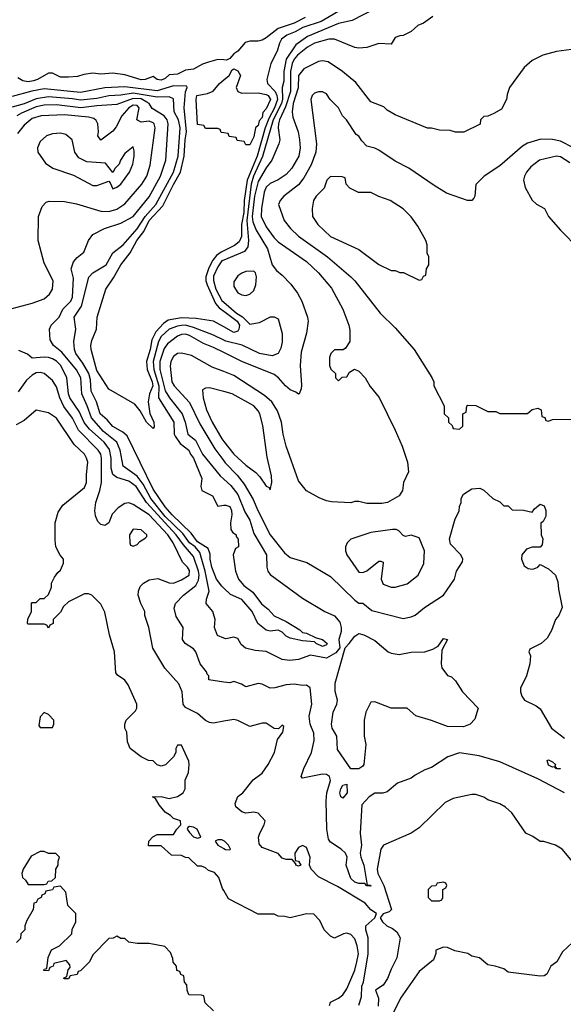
# Model space of a CAD drawing. Header units: inches. Extents: x 2348341 to 2479810, y 460419 to 613669.
# Tile 311 of 656: x 2368988 to 2371684, y 564020 to 568907. Entities that reach past the tile are written whole.
import ezdxf

# ---------------------------------------------------------------- set-up
doc = ezdxf.new("R2010")
doc.units = ezdxf.units.IN
doc.header["$MEASUREMENT"] = 0
doc.layers.add('C3566', color=7, linetype='Continuous')
doc.layers.add('C3576', color=7, linetype='Continuous')

msp = doc.modelspace()

# ---------------------------------------------------------------- linework, layer by layer
at = {"layer": 'C3566', "color": 2}
for points, elevation in [([(2370000, 568706.9), (2369970, 568709.6), (2369924.4, 568695.6), (2369894.2, 568685.8), (2369850, 568660.7), (2369810, 568655.6), (2369770, 568637), (2369730, 568632.7), (2369710, 568615.1), (2369690, 568606), (2369669.7, 568609.7), (2369650, 568625.2), (2369610.3, 568609.7), (2369590, 568607.8), (2369510, 568632.7), (2369450, 568642), (2369390, 568636), (2369350, 568641.2), (2369305.4, 568634.6), (2369275.3, 568624.7), (2369230, 568621.2), (2369190, 568621.2), (2369150, 568642), (2369130, 568642), (2369076, 568610), (2369056.3, 568603.7), (2369030, 568598), (2369002.8, 568602.8), (2368978.4, 568618.4)], 74), ([(2370000, 567382.9), (2369950, 567411.1), (2369863.1, 567423.1), (2369790, 567426.8), (2369724.2, 567415.8), (2369700.5, 567399.5), (2369662.5, 567357.5), (2369642.6, 567317.4), (2369635.2, 567270), (2369617.2, 567210), (2369619.6, 567170), (2369645.3, 567110), (2369648.4, 567090), (2369631.6, 567050), (2369625.5, 567010), (2369632.8, 566952.8), (2369654, 566910), (2369654.4, 566885.6), (2369650, 566878), (2369617.2, 566910), (2369584.8, 566964.8), (2369558.4, 566998.4), (2369430, 567073.2), (2369370, 567166), (2369342.4, 567270), (2369341.3, 567290), (2369345.1, 567314.9), (2369368.2, 567370), (2369373, 567430), (2369415.1, 567570), (2369453.7, 567626.3), (2369489.8, 567690.2), (2369536.4, 567750), (2369569.3, 567810.8), (2369603.8, 567856.2), (2369629.8, 567910), (2369697.6, 567982.4), (2369750, 568088.7), (2369785.8, 568150), (2369803.4, 568230), (2369808.5, 568310), (2369816, 568350), (2369804.4, 568470), (2369810.9, 568549.1), (2369819.3, 568570), (2369817, 568577), (2369750, 568577.6), (2369670, 568554.2), (2369510, 568572.9), (2369410, 568568.6), (2369290, 568545.8), (2369110, 568563.1), (2369047.5, 568552.5), (2368950, 568525.1)], 78), ([(2370000, 568345.4), (2369987.3, 568347.3), (2369982, 568362), (2369970, 568366), (2369910, 568366), (2369902, 568382), (2369870, 568386), (2369862.7, 568510), (2369866.6, 568530), (2369920.2, 568539.8), (2369947.8, 568552.2), (2369979.3, 568590), (2370000, 568607.5)], 74), ([(2370000, 566085.4), (2369990, 566095.1), (2369964.7, 566130), (2369941, 566190), (2369932.6, 566230), (2369933.5, 566253.5), (2369922, 566282), (2369870, 566316), (2369837.8, 566357.8), (2369743.5, 566450), (2369710, 566489.7), (2369650, 566577), (2369521, 566841), (2369499.8, 566859.8), (2369450, 566887.3), (2369421.2, 566921.2), (2369387.8, 566950), (2369368.2, 567010), (2369343, 567063), (2369339.1, 567119.1), (2369330.8, 567150), (2369301.8, 567201.8), (2369266.3, 567250), (2369259.6, 567270), (2369257, 567310), (2369266.6, 567370), (2369258, 567430), (2369295.2, 567484.8), (2369331.6, 567628.4), (2369350, 567650.7), (2369417.2, 567690), (2369449.3, 567750), (2369500.9, 567790), (2369570, 567868.9), (2369609.9, 567930.1), (2369663.1, 567990), (2369750.8, 568150), (2369773.7, 568230), (2369783.5, 568370), (2369775.8, 568410), (2369753.7, 568450), (2369750, 568513.2), (2369730, 568523.6), (2369670, 568522.5), (2369550, 568541.4), (2369490, 568531.7), (2369430, 568528.8), (2369370, 568515.3), (2369290, 568507.1), (2369250, 568514.4), (2369130, 568523.1), (2369070, 568514), (2369010, 568489.8), (2368950, 568472.1)], 82), ([(2370000, 565837.9), (2369968.7, 565850), (2369954, 565890), (2369957.2, 565930), (2369950, 565958), (2369945.2, 565970), (2369912.3, 566010), (2369914, 566030), (2369928.3, 566070), (2369907.4, 566170), (2369881.9, 566261.9), (2369858, 566290), (2369831, 566311), (2369796.3, 566356.3), (2369710, 566440.7), (2369637.7, 566530), (2369600.7, 566600.7), (2369570, 566641.1), (2369500.5, 566690), (2369487.1, 566770), (2369469.8, 566809.8), (2369403.1, 566863.1), (2369343.9, 566930), (2369323.1, 566990), (2369295.4, 567050), (2369291.1, 567130), (2369270, 567169.4), (2369197.4, 567257.4), (2369155.1, 567290), (2369138.4, 567318.4), (2369136.2, 567370), (2369144.5, 567390), (2369183.6, 567430), (2369202, 567470), (2369242, 567510), (2369249.5, 567530), (2369255.5, 567624.5), (2369242.7, 567670), (2369255.3, 567704.7), (2369273.6, 567726.4), (2369306.8, 567753.2), (2369329.2, 567810), (2369350, 567841), (2369408, 567870), (2369490, 567897.1), (2369550, 567930.6), (2369630, 568027.7), (2369686.6, 568130), (2369713.3, 568210), (2369724.2, 568390), (2369718.7, 568410), (2369705.1, 568430), (2369645.3, 568465.3), (2369629.6, 568490), (2369618.2, 568498.1), (2369590, 568513.1), (2369550, 568516.3), (2369470, 568485.7), (2369370, 568479.3), (2369291.1, 568468.9), (2369170, 568484.8), (2369110, 568482.2), (2369070, 568473.6), (2368996.6, 568443.4), (2368974.4, 568430)], 86), ([(2368850, 567447.3), (2369050, 567499.3), (2369110, 567521.6), (2369135.8, 567544.2), (2369151.3, 567570), (2369154, 567610), (2369110, 567698), (2369079, 567810), (2369082, 567930), (2369100.2, 567979.8), (2369119, 568001), (2369133.6, 568006.4), (2369210, 568004), (2369270, 567993.4), (2369390, 567956.3), (2369430, 567954.9), (2369470, 567966.4), (2369510, 567993), (2369594, 568090), (2369618.7, 568130), (2369635.2, 568184.8), (2369659.7, 568370), (2369655.6, 568390), (2369650, 568395.6), (2369630, 568403), (2369590, 568398.7), (2369569.5, 568409.5), (2369581.3, 568470), (2369570, 568481.3), (2369550, 568482), (2369530, 568469.6), (2369494.4, 568430), (2369465.8, 568374.2), (2369450, 568354), (2369390, 568309), (2369375.3, 568330), (2369379, 568350), (2369376, 568390), (2369367, 568407), (2369355.9, 568415.9), (2369330, 568422.4), (2369210, 568434), (2369094, 568430), (2369050, 568415.6), (2369010, 568382.7), (2368977.7, 568342.3)], 90), ([(2370000, 567759.8), (2369986.7, 567753.3), (2369963.8, 567736.2), (2369946.2, 567713.8), (2369925.5, 567674.5), (2369911.9, 567630), (2369912, 567610), (2369918.4, 567590), (2369958.6, 567498.6), (2369976.8, 567476.8), (2370000, 567459.5)], 78), ([(2370000, 567713.5), (2369990, 567709.3), (2369970, 567679.3), (2369950, 567633.2), (2369948.4, 567611.6), (2369960.7, 567570), (2369990, 567512.7), (2370000, 567504.2)], 82), ([(2370000, 567316.4), (2369950, 567341.6), (2369850, 567379.8), (2369810, 567389.8), (2369790, 567388.7), (2369770, 567386.2), (2369730, 567371), (2369690, 567335.1), (2369677.1, 567310), (2369649.4, 567210), (2369653.4, 567170), (2369677.6, 567090), (2369676.5, 567030), (2369752.2, 566910), (2369753.7, 566850), (2369759.4, 566839.4), (2369784, 566804), (2369827.3, 566770), (2369834.4, 566750), (2369850.4, 566730), (2369892, 566630), (2369886.8, 566590), (2369892, 566570), (2369943.6, 566543.6), (2369970, 566492), (2370000, 566496.5)], 82), ([(2370000, 567254.7), (2369950, 567279.7), (2369899, 567299), (2369830, 567339.1), (2369810, 567345.4), (2369790, 567344), (2369770, 567335.4), (2369721.4, 567298.6), (2369705.2, 567274.8), (2369682.4, 567210), (2369683.5, 567170), (2369710, 567065.5), (2369731.8, 567030), (2369793.1, 566950), (2369809.1, 566910), (2369822.4, 566850), (2369860.6, 566820.6), (2369894.3, 566750), (2369983, 566643), (2370000, 566627.1)], 86), ([(2370000, 565619.6), (2369926, 565630), (2369926, 565650), (2369918, 565658), (2369915.3, 565670), (2369882.7, 565710), (2369861.2, 565770), (2369850, 565784), (2369808.7, 565810), (2369795.3, 565830), (2369798, 565890), (2369764.5, 565944.5), (2369753.6, 565986.4), (2369761.2, 566010), (2369801.2, 566050), (2369861.7, 566098.3), (2369875.6, 566124.4), (2369878.5, 566150), (2369875.4, 566170), (2369850, 566242), (2369799.9, 566299.9), (2369764.1, 566350), (2369617.4, 566510), (2369565.1, 566590), (2369530, 566616.4), (2369470, 566634.5), (2369450, 566649), (2369440.9, 566680.9), (2369441.5, 566730), (2369433.3, 566773.3), (2369406.9, 566810), (2369333.9, 566873.9), (2369307.7, 566907.7), (2369282.5, 566962.5), (2369236.9, 567030), (2369229.8, 567050), (2369221.3, 567130), (2369191.3, 567190), (2369170, 567211.3), (2369150, 567224.2), (2369130, 567229.6), (2369110, 567231.8), (2369050, 567226), (2369026.6, 567246.6), (2368984.4, 567264.4)], 90), ([(2370000, 567160.3), (2369942.8, 567182.8), (2369839.3, 567239.3), (2369790, 567252), (2369770, 567249.5), (2369750, 567235.1), (2369737, 567210), (2369733.5, 567186.5), (2369742, 567110), (2369754.9, 567090), (2369830, 567007.3), (2369880.8, 566900.8), (2369956.5, 566776.5), (2370000, 566716.9)], 90), ([(2370000, 565424.6), (2369950, 565416), (2369930, 565419.3), (2369910, 565429.2), (2369870, 565463.7), (2369810, 565493.2), (2369799.5, 565510), (2369793.6, 565570), (2369778, 565610), (2369707.6, 565687.6), (2369647.5, 565787.5), (2369629.3, 565889.3), (2369609, 565950), (2369609, 565970), (2369589.4, 566009.4), (2369576, 566050), (2369577.2, 566070), (2369586.3, 566093.7), (2369602, 566110), (2369630, 566127.3), (2369672.7, 566132.7), (2369730, 566111), (2369750, 566110.8), (2369790, 566126), (2369829.3, 566150), (2369830, 566173.2), (2369820.7, 566190), (2369794.9, 566214.9), (2369748.4, 566310), (2369722.3, 566350), (2369630, 566449.7), (2369550, 566500.9), (2369530, 566509.4), (2369510, 566505.1), (2369475.9, 566484.1), (2369447.3, 566452.7), (2369430, 566409.3), (2369410, 566396), (2369390, 566402), (2369375.5, 566415.5), (2369364.5, 566444.5), (2369360.7, 566470), (2369366.3, 566510), (2369386.2, 566570), (2369393.1, 566610), (2369393.5, 566730), (2369389.7, 566750), (2369377.6, 566770), (2369280.4, 566870), (2369250, 566929.6), (2369207, 566987), (2369186.9, 567030), (2369170, 567084), (2369150, 567116), (2369108.7, 567150), (2369090, 567156.2), (2369070, 567153.3), (2369050, 567142), (2369022.5, 567117.5), (2368980.7, 567059.3)], 94), ([(2370000, 567060.9), (2369930, 567079), (2369910, 567078), (2369894, 567070), (2369897.3, 567030), (2369914.9, 566970), (2369942, 566910), (2369990, 566826), (2370000, 566813.4)], 94), ([(2370000, 564584.8), (2369994.6, 564594.6), (2369975.3, 564650), (2369953.6, 564673.6), (2369924.7, 564684.7), (2369910, 564698), (2369890, 564706), (2369870, 564706), (2369827.3, 564747.3), (2369810, 564748), (2369790, 564758), (2369740.4, 564760.4), (2369690, 564806), (2369627.3, 564807.3), (2369628, 564830), (2369649.1, 564850.9), (2369670, 564862), (2369750, 564862), (2369768, 564890), (2369788, 564910), (2369786, 564930), (2369750, 564942), (2369736.6, 564956.6), (2369710, 564974), (2369679, 565010), (2369662, 565042), (2369646, 565050), (2369688.9, 565051.1), (2369730, 565041), (2369770, 565051.3), (2369798, 565070), (2369808, 565090), (2369808.4, 565131.6), (2369826, 565170), (2369828, 565210), (2369827.3, 565227.3), (2369790, 565306), (2369770, 565306), (2369762, 565290), (2369762, 565270), (2369751.3, 565248.7), (2369710.9, 565209.1), (2369690, 565202), (2369670, 565208), (2369650, 565228), (2369626, 565230), (2369590, 565248.7), (2369535.3, 565290), (2369523.1, 565323.1), (2369519, 565370), (2369509, 565390), (2369509, 565410), (2369515.3, 565430), (2369563.1, 565476.9), (2369568.7, 565490), (2369568.7, 565510), (2369525.2, 565605.2), (2369509.1, 565629.1), (2369473.6, 565653.6), (2369465.2, 565665.2), (2369459, 565770), (2369432.9, 565852.9), (2369410, 565966), (2369390, 566006), (2369346, 566050), (2369330, 566058), (2369310, 566058), (2369230, 566018), (2369205.4, 565994.6), (2369190, 565966), (2369154, 565930), (2369154, 565910), (2369138, 565902), (2369130, 565886), (2369122, 565902), (2369110, 565906), (2369030, 565906), (2369026, 565910), (2369028.4, 565931.6), (2369046, 565970), (2369046, 566010), (2369050, 566014), (2369070, 566014), (2369090, 566034), (2369110, 566034), (2369130, 566054), (2369146, 566090), (2369146, 566110), (2369160.4, 566139.6), (2369176.4, 566163.6), (2369190, 566174), (2369206, 566210), (2369206, 566230), (2369188.4, 566248.4), (2369168, 566290), (2369164, 566324), (2369164, 566410), (2369178, 566462), (2369202, 566498), (2369310, 566584.7), (2369319.3, 566610), (2369318.7, 566650), (2369325.6, 566710), (2369319.6, 566730), (2369309.5, 566750), (2369257.6, 566797.6), (2369170, 566929), (2369130, 566955.3), (2369070, 566968), (2369010, 566918), (2368970, 566895.3)], 98), ([(2370000, 564832), (2369990, 564837), (2369970, 564836), (2369958, 564830), (2369971.3, 564810), (2369982.5, 564802.5), (2370000, 564792.8)], 98), ([(2369948.4, 563988.4), (2369907.3, 564027.3), (2369902, 564062), (2369890, 564066), (2369827.3, 564067.3), (2369818, 564090), (2369816.4, 564116.4), (2369806, 564130), (2369802, 564162), (2369787.3, 564167.3), (2369782, 564182), (2369767.3, 564187.3), (2369766, 564210), (2369748.4, 564228.4), (2369747.3, 564247.3), (2369736.4, 564276.4), (2369707.3, 564307.3), (2369630, 564322), (2369570, 564322), (2369530, 564328), (2369510, 564346), (2369490, 564346), (2369470, 564358), (2369451.6, 564348.4), (2369430, 564346), (2369350, 564266), (2369334, 564230), (2369290, 564186), (2369278, 564182), (2369272.7, 564167.3), (2369238, 564162), (2369230, 564146), (2369210, 564146), (2369206, 564150), (2369222, 564158), (2369228.4, 564191.6), (2369238, 564202), (2369236.4, 564216.4), (2369218, 564238), (2369158, 564222), (2369154, 564210), (2369138, 564202), (2369130, 564186), (2369107.3, 564187.3), (2369110, 564194), (2369122, 564198), (2369128.4, 564251.6), (2369146, 564290), (2369186, 564310), (2369246, 564370), (2369248.4, 564391.6), (2369266, 564430), (2369266, 564470), (2369226, 564510), (2369216.4, 564576.4), (2369190, 564606), (2369158, 564602), (2369150, 564588), (2369118, 564582), (2369112, 564568), (2369098, 564562), (2369094, 564550), (2369078, 564542), (2369070, 564526), (2369058, 564522), (2369054, 564490), (2369023.6, 564436.4), (2369014, 564410), (2369014, 564390), (2368994, 564370), (2368992.7, 564347.3), (2368972.7, 564327.3)], 102)]:
    msp.add_lwpolyline(points, dxfattribs=dict(at, elevation=elevation))
for points, elevation in [([(2369190, 568343.7), (2369150, 568340.9), (2369121, 568330), (2369090, 568302), (2369076, 568270), (2369078, 568250), (2369115.3, 568195.3), (2369152, 568170), (2369254.4, 568134.4), (2369350, 568084), (2369370, 568083.8), (2369430, 568104.7), (2369437.3, 568097.3), (2369450, 568066.8), (2369470, 568074.8), (2369490, 568090.8), (2369532, 568150), (2369549.2, 568190), (2369556, 568230), (2369556.5, 568256.5), (2369550, 568275.3), (2369510, 568242), (2369487.3, 568210), (2369480.7, 568190), (2369461, 568170), (2369450, 568148), (2369414.2, 568194.2), (2369320.9, 568200.9), (2369280.9, 568220.9), (2369261.2, 568250), (2369249, 568310), (2369217, 568337)], 94), ([(2369550, 566378), (2369532, 566350), (2369534, 566310), (2369538, 566298), (2369550, 566294), (2369570, 566302), (2369583.1, 566316.9), (2369610, 566334), (2369618, 566342), (2369618, 566350), (2369590, 566375.3)], 98), ([(2369110, 565468), (2369090, 565446), (2369083.6, 565403.6), (2369090, 565394), (2369150, 565394), (2369158, 565410), (2369158, 565430), (2369130, 565458)], 102), ([(2369830, 564902), (2369822, 564898), (2369818, 564890), (2369830, 564872), (2369850, 564852), (2369870, 564844.7), (2369886, 564850), (2369868.7, 564890), (2369850, 564899.3)], 98), ([(2369110, 564778), (2369090, 564778), (2369045.4, 564754.6), (2369004.7, 564690), (2368998, 564670), (2369002, 564650), (2369016.9, 564636.9), (2369030, 564614), (2369110, 564614), (2369122, 564618), (2369128.4, 564631.6), (2369147.3, 564632.7), (2369166, 564650), (2369168, 564690), (2369178, 564710), (2369178, 564730), (2369186, 564750), (2369168, 564768), (2369130, 564768.7)], 102)]:
    msp.add_lwpolyline(points, close=True, dxfattribs=dict(at, elevation=elevation))
at = {"layer": 'C3576', "color": 2}
for points, elevation in [([(2370610, 568971.6), (2370483, 568897), (2370391.9, 568868.1), (2370353.7, 568846.3), (2370312.7, 568830), (2370287, 568810), (2370276.4, 568790), (2370264.9, 568750), (2370234, 568690), (2370213, 568610), (2370216.4, 568590), (2370254.3, 568550), (2370263.9, 568530), (2370266.9, 568510), (2370252.5, 568470), (2370223.6, 568416.4), (2370204.8, 568370), (2370165.9, 568230), (2370116.4, 568110), (2370102, 568010), (2370099, 567950), (2370087.9, 567890), (2370087.5, 567830), (2370075.9, 567804.1), (2370053.9, 567786.1), (2370000, 567759.8)], 78), ([(2370750, 568960.8), (2370636.9, 568903.1), (2370570, 568888.3), (2370416.2, 568823.8), (2370357.7, 568782.3), (2370310.2, 568710), (2370298.8, 568650), (2370297.8, 568602.2), (2370290.2, 568569.8), (2370291.6, 568511.6), (2370285.9, 568490), (2370244.4, 568410), (2370192, 568228), (2370147.6, 568130), (2370136.6, 568090), (2370114.2, 567910), (2370122.7, 567810), (2370119.9, 567780.1), (2370103, 567757), (2370000, 567713.5)], 82), ([(2371036.9, 568923.1), (2370990.9, 568889.1), (2370962, 568878), (2370930, 568848), (2370890, 568828), (2370872.7, 568827.3), (2370850, 568818), (2370830, 568786), (2370770, 568788.7), (2370710, 568769.3), (2370670, 568765.2), (2370649.4, 568769.4), (2370550, 568809.3), (2370522, 568810), (2370450.8, 568790), (2370414.9, 568770), (2370366.5, 568730), (2370349, 568711), (2370339.7, 568690), (2370331, 568649), (2370331, 568550), (2370306.4, 568473.6), (2370276.5, 568410), (2370271.8, 568390), (2370270.4, 568370), (2370278, 568310), (2370273.4, 568290), (2370239.1, 568210), (2370210, 568172), (2370170, 568103.7), (2370152.2, 568030), (2370140.5, 567930), (2370144, 567904), (2370161.5, 567861.5), (2370217, 567770), (2370241, 567690), (2370261.6, 567661.6), (2370290, 567638.8), (2370333.4, 567593.4), (2370365.5, 567550), (2370387.7, 567510), (2370414.8, 567430), (2370418.8, 567410), (2370410.6, 567350.6), (2370383.4, 567256.6), (2370379.3, 567190), (2370386.4, 567093.6), (2370384.7, 567075.3), (2370374, 567050), (2370370, 567048), (2370358, 567058), (2370330, 567069.2), (2370306, 567090), (2370272.3, 567130), (2370250, 567145.6), (2370090, 567209.6), (2370000, 567254.7)], 86), ([(2370403.2, 568916.8), (2370350, 568889.8), (2370270, 568863.6), (2370210, 568816.2), (2370190, 568805.6), (2370170, 568799.6), (2370130, 568799.5), (2370106.6, 568793.4), (2370070.3, 568749.7), (2370050, 568737.2), (2370030, 568714), (2370014.4, 568705.6), (2370000, 568706.9)], 74), ([(2371750, 568762.7), (2371650.6, 568749.4), (2371582, 568730), (2371530, 568704), (2371490, 568668.7), (2371418, 568570), (2371405.4, 568534.6), (2371402, 568510), (2371376.9, 568463.1), (2371339.6, 568440.4), (2371310, 568428), (2371290, 568426), (2371274, 568410), (2371271.1, 568388.9), (2371191.1, 568348.9), (2371150, 568348.7), (2371123.6, 568356.4), (2371070, 568358), (2371030, 568368), (2371010, 568368), (2370850, 568435.3), (2370810, 568458), (2370793.6, 568473.6), (2370730, 568499), (2370654.8, 568594.8), (2370589, 568650), (2370518, 568698), (2370490, 568702), (2370470, 568699.5), (2370396.7, 568663.3), (2370370.4, 568629.6), (2370369.1, 568569.1), (2370344.7, 568490), (2370339.5, 568450), (2370342.3, 568422.3), (2370368.4, 568350), (2370375.8, 568310), (2370378.4, 568270), (2370372.7, 568230), (2370338, 568170), (2370310, 568138), (2370270, 568112), (2370230, 568094.5), (2370210, 568075.1), (2370200.3, 568050), (2370186.5, 567970), (2370186, 567930), (2370210, 567879.1), (2370250, 567824), (2370270, 567804), (2370410, 567707.3), (2370470, 567650.8), (2370533.8, 567573.8), (2370590.7, 567470), (2370621, 567390), (2370625.4, 567365.4), (2370624.7, 567310), (2370603.6, 567276.4), (2370591.6, 567268.4), (2370550, 567268), (2370532, 567250), (2370524.7, 567230), (2370524.7, 567190), (2370531.6, 567171.6), (2370554, 567150), (2370554, 567130), (2370570, 567114), (2370587.3, 567132.7), (2370610, 567134), (2370623.1, 567156.9), (2370648.4, 567171.6), (2370670, 567162), (2370702, 567130), (2370726.4, 567086.4), (2370770.9, 567030.9), (2370851, 566870), (2370884.7, 566790), (2370911.3, 566710), (2370916.9, 566663.1), (2370892, 566610), (2370886, 566570), (2370870, 566544), (2370812, 566510), (2370784.7, 566504.7), (2370710, 566505.2), (2370670, 566515.3), (2370650, 566515.3), (2370630, 566508.7), (2370534.6, 566514.6), (2370510, 566519), (2370473.6, 566533.6), (2370410, 566568.7), (2370370, 566618), (2370309.5, 566789.5), (2370295.1, 566850), (2370287, 566910), (2370266.2, 566966.2), (2370238, 567010), (2370202, 567042), (2370050, 567140.7), (2370000, 567160.3)], 90), ([(2370000, 568607.5), (2370026.6, 568630), (2370042, 568658), (2370050, 568662.8), (2370070, 568653), (2370083, 568630), (2370062, 568570), (2370070.5, 568550.5), (2370090, 568542), (2370170, 568544), (2370210, 568535.8), (2370220.7, 568530), (2370231.6, 568510), (2370210, 568464), (2370194.6, 568445.4), (2370190, 568422), (2370175.9, 568404.1), (2370170, 568382), (2370158, 568370), (2370150, 568326), (2370130, 568286), (2370110, 568286), (2370102, 568302), (2370067.3, 568307.3), (2370062, 568322), (2370027.3, 568327.3), (2370022, 568342), (2370000, 568345.4)], 74), ([(2371735.3, 568270), (2371670, 568303.7), (2371630, 568312.7), (2371573.6, 568313.6), (2371506.8, 568293.2), (2371481.4, 568278.6), (2371370, 568181.2), (2371291.3, 568130), (2371250.9, 568089.1), (2371244.7, 568030), (2371239.8, 568020.2), (2371230, 568009), (2371209.1, 568009.1), (2371105.6, 568045.6), (2371043.2, 568083.2), (2370918, 568170), (2370850, 568204), (2370770, 568259), (2370750, 568269), (2370710, 568279), (2370684.8, 568304.8), (2370670, 568328.7), (2370657.2, 568337.2), (2370608.7, 568410), (2370589.4, 568429.4), (2370568.7, 568470), (2370528, 568510), (2370510, 568538), (2370490, 568548), (2370470, 568548), (2370450, 568542), (2370438, 568530), (2370431.3, 568510), (2370460.5, 568290), (2370457.1, 568250), (2370434.4, 568185.6), (2370397.7, 568122.3), (2370370, 568086.6), (2370297.3, 568030), (2370279.1, 568010), (2370270.8, 567990), (2370300.5, 567910), (2370330.6, 567870), (2370370, 567833), (2370514, 567730), (2370630, 567630.8), (2370650.8, 567610), (2370776, 567450), (2370850, 567378), (2370944.7, 567270), (2371031.6, 567131.6), (2371042, 567110), (2371042, 567090), (2371094, 566990), (2371094, 566950), (2371114, 566930), (2371114, 566910), (2371132.7, 566892.7), (2371138, 566878), (2371170, 566874), (2371186, 566890), (2371186, 566950), (2371202, 566958), (2371206, 566990), (2371210, 566994), (2371250, 566992), (2371310, 566962), (2371350, 566962), (2371370, 566952), (2371507.3, 566952.7), (2371530, 566972), (2371558, 566978), (2371574, 566970), (2371578, 566938), (2371592, 566932), (2371598, 566918), (2371610, 566914), (2371630, 566922), (2371730, 566924.7)], 94), ([(2371716.2, 568196.2), (2371670, 568226), (2371650, 568229.6), (2371566.8, 568210), (2371523.4, 568176.6), (2371501, 568150), (2371491, 568130), (2371486.8, 568110), (2371494.4, 568074.4), (2371530, 568011.3), (2371550.7, 567990.7), (2371591.3, 567970), (2371611.3, 567930), (2371670, 567862), (2371762, 567770)], 98), ([(2370000, 567504.2), (2370063.6, 567450), (2370092.6, 567432.6), (2370130, 567396.3), (2370176.6, 567403.4), (2370231.3, 567431.3), (2370250, 567432), (2370270, 567422), (2370290.6, 567350), (2370290, 567306), (2370283.5, 567276.5), (2370270.6, 567249.4), (2370241, 567239), (2370178, 567250), (2370091, 567291), (2370010.9, 567310.9), (2370000, 567316.4)], 82), ([(2370000, 567459.5), (2370066.3, 567410), (2370078.2, 567390), (2370075.6, 567370), (2370070, 567360.7), (2370050, 567354.7), (2370000, 567382.9)], 78), ([(2370000, 566813.4), (2370050, 566750.4), (2370110, 566695.5), (2370158.7, 566658.7), (2370178.4, 566638.4), (2370210, 566592), (2370224.7, 566584.7), (2370230, 566574), (2370239, 566610), (2370237.2, 566642.8), (2370215.9, 566735.9), (2370193.4, 566893.4), (2370179.5, 566950), (2370170, 566965.2), (2370149.2, 566990), (2370042, 567050), (2370000, 567060.9)], 94), ([(2370000, 566716.9), (2370007.1, 566707.1), (2370065.9, 566645.8), (2370101.1, 566601.1), (2370145.5, 566525.5), (2370168.7, 566470), (2370230, 566350.8), (2370300.7, 566260.7), (2370330, 566237.3), (2370412.8, 566212.8), (2370530, 566142.8), (2370650, 566026), (2370670, 566011), (2370690, 566011), (2370734.9, 565974.9), (2370890, 565934.8), (2370930, 565942.8), (2370950, 565951), (2370995.3, 565990), (2371089.3, 566050.7), (2371144, 566130), (2371155.3, 566170), (2371184, 566216), (2371185.2, 566230), (2371176, 566250), (2371124.5, 566304.5), (2371119.3, 566330), (2371148.7, 566430), (2371167.3, 566467.3), (2371168.9, 566491.1), (2371178, 566510), (2371178, 566530), (2371190, 566551.3), (2371230, 566578), (2371270, 566582), (2371290, 566572), (2371334, 566530), (2371370, 566514), (2371390, 566494), (2371410, 566494), (2371430, 566474), (2371487.3, 566472.7), (2371530, 566462), (2371541.2, 566478.8), (2371570, 566502), (2371590, 566494), (2371598, 566470), (2371596.9, 566443.1), (2371583.6, 566416.4), (2371572.7, 566407.3), (2371574, 566350), (2371582, 566330), (2371579.6, 566300.4), (2371570, 566288), (2371530, 566288.7), (2371501.4, 566278.6), (2371478.8, 566250), (2371477.3, 566230), (2371490, 566196), (2371510, 566182.8), (2371530, 566178.8), (2371538.6, 566181.4), (2371558, 566190), (2371570, 566202), (2371610, 566181), (2371644.7, 566150), (2371656.9, 566116.9), (2371659.6, 566079.6), (2371678, 565990), (2371662, 565950), (2371644.7, 565930), (2371625.4, 565874.6), (2371603.6, 565836.4), (2371574, 565810), (2371518, 565782), (2371514, 565770), (2371522, 565750), (2371518, 565710), (2371502, 565650), (2371471.6, 565588.4), (2371471.3, 565570), (2371478, 565550), (2371492, 565530), (2371550, 565501), (2371570, 565486), (2371626, 565390), (2371690, 565341)], 90), ([(2370000, 566627.1), (2370034.7, 566594.7), (2370070.2, 566550.2), (2370104.5, 566464.5), (2370130, 566422.8), (2370150, 566357.3), (2370211.7, 566250), (2370214.4, 566190), (2370219.5, 566170), (2370230, 566153.4), (2370390, 566035.5), (2370501, 565970), (2370548.8, 565948.8), (2370576.1, 565916.1), (2370583.1, 565890), (2370583.1, 565870), (2370570.4, 565830), (2370576.3, 565790), (2370555.2, 565764.8), (2370510, 565738), (2370430, 565752.8), (2370370, 565731.1), (2370326.7, 565726.7), (2370290, 565731.3), (2370210, 565771.6), (2370155.9, 565775.9), (2370107.2, 565787.2), (2370086, 565806), (2370070, 565835.3), (2370050, 565842), (2370010, 565834), (2370000, 565837.9)], 86), ([(2370000, 566496.5), (2370010, 566498), (2370030, 566491), (2370038.8, 566470), (2370040.7, 566450), (2370034, 566410), (2370036, 566376), (2370042.8, 566362.8), (2370062, 566350), (2370062, 566342), (2370071.6, 566328.4), (2370074, 566290), (2370058, 566282), (2370046, 566250), (2370058, 566170), (2370073.4, 566130), (2370099.3, 566099.3), (2370144.7, 566064.7), (2370187, 566007), (2370220.9, 565980.9), (2370250, 565947.3), (2370310, 565920.7), (2370378, 565878), (2370390, 565866), (2370410, 565862.8), (2370458.8, 565838.8), (2370490.4, 565830.4), (2370512.7, 565810), (2370510, 565804), (2370490, 565796), (2370459, 565810), (2370450, 565819), (2370390, 565824.5), (2370330, 565837.6), (2370310, 565847), (2370290, 565867), (2370270, 565877), (2370230, 565872), (2370210, 565877), (2370169.5, 565910), (2370140.9, 565970), (2370090, 566029.4), (2370033.1, 566053.1), (2370000, 566085.4)], 82), ([(2371689.5, 565069.5), (2371558.3, 565138.3), (2371370, 565222.9), (2371267.3, 565252.7), (2371170, 565268.7), (2371111.1, 565248.9), (2371030, 565195.3), (2370996.9, 565183.1), (2370950, 565158), (2370930, 565142), (2370862, 565118), (2370810, 565075.3), (2370788.4, 565068.4), (2370750, 565068), (2370722, 565050), (2370684.7, 565010), (2370677, 564870), (2370683.6, 564810), (2370676.5, 564770), (2370679.5, 564750), (2370694.9, 564710), (2370711.6, 564611.6), (2370728.4, 564611.6), (2370730, 564606), (2370710, 564608), (2370699, 564619), (2370670, 564619.3), (2370650, 564626.6), (2370630, 564645.2), (2370607.3, 564710), (2370612.7, 564750), (2370603.7, 564770), (2370582.7, 564790), (2370530, 564824.5), (2370520.4, 564840.4), (2370511.3, 564890), (2370507.3, 565030), (2370511.1, 565070), (2370529.5, 565130), (2370525.2, 565150), (2370510, 565160.9), (2370490, 565162.9), (2370390, 565142), (2370384, 565150), (2370397.2, 565190), (2370436, 565270), (2370449.3, 565330), (2370446.3, 565366.3), (2370429, 565410), (2370423.7, 565450), (2370437, 565510), (2370428.7, 565590), (2370410, 565604), (2370390, 565602.7), (2370350, 565609.3), (2370310, 565605.2), (2370254, 565590), (2370230, 565589.4), (2370190, 565609.3), (2370170, 565612.7), (2370110, 565595.3), (2370088.9, 565608.9), (2370050, 565622), (2370030, 565615.3), (2370000, 565619.6)], 90), ([(2370670, 564016), (2370682.5, 564057.5), (2370684.5, 564110), (2370694, 564130), (2370716.5, 564270), (2370716.3, 564350), (2370704.2, 564390), (2370704.2, 564410), (2370749.6, 564450), (2370757.2, 564470), (2370730, 564488.2), (2370701.2, 564521.2), (2370564.7, 564604.7), (2370470, 564653.2), (2370434, 564690), (2370426, 564710), (2370428.7, 564750), (2370410, 564798), (2370390, 564808), (2370370, 564798), (2370352, 564770), (2370354, 564734), (2370371.1, 564731.1), (2370382, 564710), (2370370, 564706), (2370358, 564710), (2370358, 564718), (2370339, 564739), (2370310, 564739.3), (2370290, 564746), (2370270, 564769), (2370190, 564799), (2370176.5, 564816.5), (2370173.2, 564850), (2370179, 564870), (2370201.2, 564910), (2370205.2, 564930), (2370170, 564969), (2370150, 564974), (2370109.1, 564969.1), (2370090, 564975.3), (2370060.2, 565000.2), (2370056.4, 565016.4), (2370069.4, 565050.6), (2370095.3, 565070), (2370145.6, 565134.4), (2370190, 565166.8), (2370220.7, 565210), (2370252, 565270), (2370266.3, 565333.7), (2370293.2, 565370), (2370298, 565398), (2370290, 565406), (2370272, 565388), (2370250, 565388.7), (2370210, 565415.3), (2370190, 565415.3), (2370130, 565399), (2370070, 565429), (2370050, 565433.2), (2370000, 565424.6)], 94), ([(2371730, 564728.7), (2371678, 564790), (2371646, 564810), (2371588.4, 564828.4), (2371570, 564828.7), (2371533.6, 564853.6), (2371498, 564870), (2371428.7, 564970), (2371398, 564998), (2371370, 565015.3), (2371310, 565035.3), (2371290, 565048.7), (2371250, 565062), (2371230, 565062), (2371138, 565042), (2371098, 565022), (2370970, 564895.3), (2370930, 564868.7), (2370792, 564810), (2370778.8, 564790), (2370760.4, 564690), (2370764.9, 564670), (2370793.7, 564610), (2370831.3, 564490), (2370820.7, 564479.3), (2370790.4, 564469.6), (2370776.3, 564450), (2370786.7, 564430), (2370809.3, 564409.3), (2370836.4, 564396.4), (2370859, 564379), (2370874.6, 564350), (2370858.3, 564250), (2370830, 564195.1), (2370812.1, 564147.9), (2370790, 564114.5), (2370753, 564090), (2370768.2, 564050), (2370766.4, 564010)], 94), ([(2370000, 564792.8), (2370008.2, 564788.2), (2370030, 564786.8), (2370034, 564790), (2370024, 564810), (2370004, 564830), (2370000, 564832)], 98), ([(2370525.2, 564014.8), (2370529.2, 564030.8), (2370570, 564051), (2370590, 564066.8), (2370610, 564096), (2370649.6, 564190), (2370659.6, 564230), (2370667.6, 564270), (2370662.4, 564310), (2370650, 564345.2), (2370630, 564366), (2370610, 564372.7), (2370594, 564370), (2370550, 564349), (2370530, 564358), (2370498, 564390), (2370476.4, 564436.4), (2370447.3, 564467.3), (2370410, 564468.7), (2370330, 564448.7), (2370303.6, 564456.4), (2370270, 564458), (2370250, 564468), (2370170, 564468), (2370023.1, 564543.1), (2370000, 564584.8)], 98), ([(2371730, 564326), (2371679.6, 564280.4), (2371652, 564230), (2371622, 564210), (2371602, 564170), (2371590, 564162), (2371570, 564159), (2371410, 564179), (2371390, 564196), (2371346, 564210), (2371310, 564215.3), (2371268, 564250), (2371230, 564259), (2371210, 564272.7), (2371146, 564286), (2371110, 564301.2), (2371090, 564304), (2371052, 564288), (2371052, 564272), (2371039.8, 564240.2), (2370970, 564182), (2370876.3, 564050), (2370810, 563916)], 98)]:
    msp.add_lwpolyline(points, dxfattribs=dict(at, elevation=elevation))
for points, elevation in [([(2370530, 568128), (2370512, 568110), (2370498, 568070), (2370458, 568030), (2370444.7, 568010), (2370438, 567970), (2370441, 567930), (2370466, 567890), (2370530, 567831), (2370670, 567766), (2370770, 567692), (2370830, 567662), (2370850, 567662), (2370872.7, 567652.7), (2370891.6, 567651.6), (2370970, 567614), (2370982, 567618), (2370990, 567634), (2371002, 567638), (2371006, 567670), (2371018, 567690), (2371018, 567730), (2371008.7, 567748.7), (2371008.7, 567790), (2371002, 567810), (2370962, 567882), (2370930, 567928.7), (2370890, 567968.7), (2370826, 568010), (2370770, 568028.7), (2370730, 568048.7), (2370668.9, 568048.9), (2370626, 568070), (2370608, 568090), (2370602, 568122), (2370587.3, 568127.3)], 98), ([(2370150, 567658), (2370110, 567657.2), (2370090, 567649), (2370070, 567635.3), (2370050, 567606), (2370050, 567582), (2370070, 567551.3), (2370090, 567541), (2370110, 567538), (2370130, 567544.7), (2370150, 567562), (2370159, 567590), (2370162, 567630), (2370158, 567650)], 86), ([(2370836.5, 566376.5), (2370730, 566361.2), (2370631.1, 566328.9), (2370612, 566310), (2370604.7, 566290), (2370604.7, 566270), (2370611.3, 566250), (2370670, 566164.7), (2370690, 566162.8), (2370710, 566170.8), (2370770, 566218.8), (2370778.8, 566218.8), (2370790, 566214), (2370790.6, 566210.6), (2370780.7, 566130), (2370790, 566104.7), (2370830, 566091), (2370850, 566091), (2370910, 566106), (2370964, 566150), (2370992.1, 566207.9), (2370995.1, 566270), (2370970, 566335.3), (2370930, 566349), (2370902, 566342), (2370890, 566346), (2370868, 566370), (2370856, 566376)], 94), ([(2370870, 565755.5), (2370930, 565768.4), (2370998, 565770), (2371037.5, 565782.5), (2371063.1, 565796.9), (2371090, 565836), (2371110, 565831.3), (2371082, 565778), (2371078, 565710), (2371082, 565690), (2371110, 565651.3), (2371130, 565644.7), (2371150, 565624.7), (2371184.7, 565570), (2371262, 565490), (2371245.4, 565434.6), (2371222, 565410), (2371190, 565397.2), (2371110, 565398), (2371030, 565429.3), (2370952.3, 565452.3), (2370909.3, 565489.3), (2370830, 565489.3), (2370750, 565520.9), (2370730, 565519.3), (2370705.5, 565470), (2370697.1, 565430), (2370696.4, 565350), (2370704.4, 565310), (2370694.8, 565210), (2370690, 565202), (2370670, 565189), (2370630, 565188), (2370564.7, 565284.7), (2370561.2, 565350), (2370538, 565390), (2370534.5, 565410), (2370542.9, 565470), (2370560.9, 565510), (2370563.7, 565530), (2370551.9, 565571.9), (2370553.3, 565613.3), (2370602, 565790), (2370622.9, 565810), (2370650, 565847.3), (2370670, 565860.5), (2370694.4, 565854.4), (2370750, 565826), (2370816, 565770), (2370830, 565763)], 86), ([(2371651, 565191), (2371669, 565191), (2371670, 565188), (2371648, 565190), (2371639, 565199), (2371630, 565197.2), (2371610, 565207.6), (2371604, 565230), (2371610, 565233), (2371630, 565222.8), (2371646, 565210), (2371642, 565202)], 86), ([(2370590, 565043.7), (2370581.2, 565050), (2370576, 565070), (2370580.7, 565090), (2370590, 565106.8), (2370610, 565112), (2370612.4, 565070)], 86), ([(2371090, 564626), (2371058, 564622), (2371052.7, 564607.3), (2371030, 564606), (2371014, 564590), (2371014, 564550), (2371030, 564534), (2371070, 564534), (2371082, 564538), (2371086, 564550), (2371086, 564590), (2371102, 564598), (2371106, 564610), (2371102, 564622)], 98)]:
    msp.add_lwpolyline(points, close=True, dxfattribs=dict(at, elevation=elevation))

doc.saveas('drawing.dxf')
